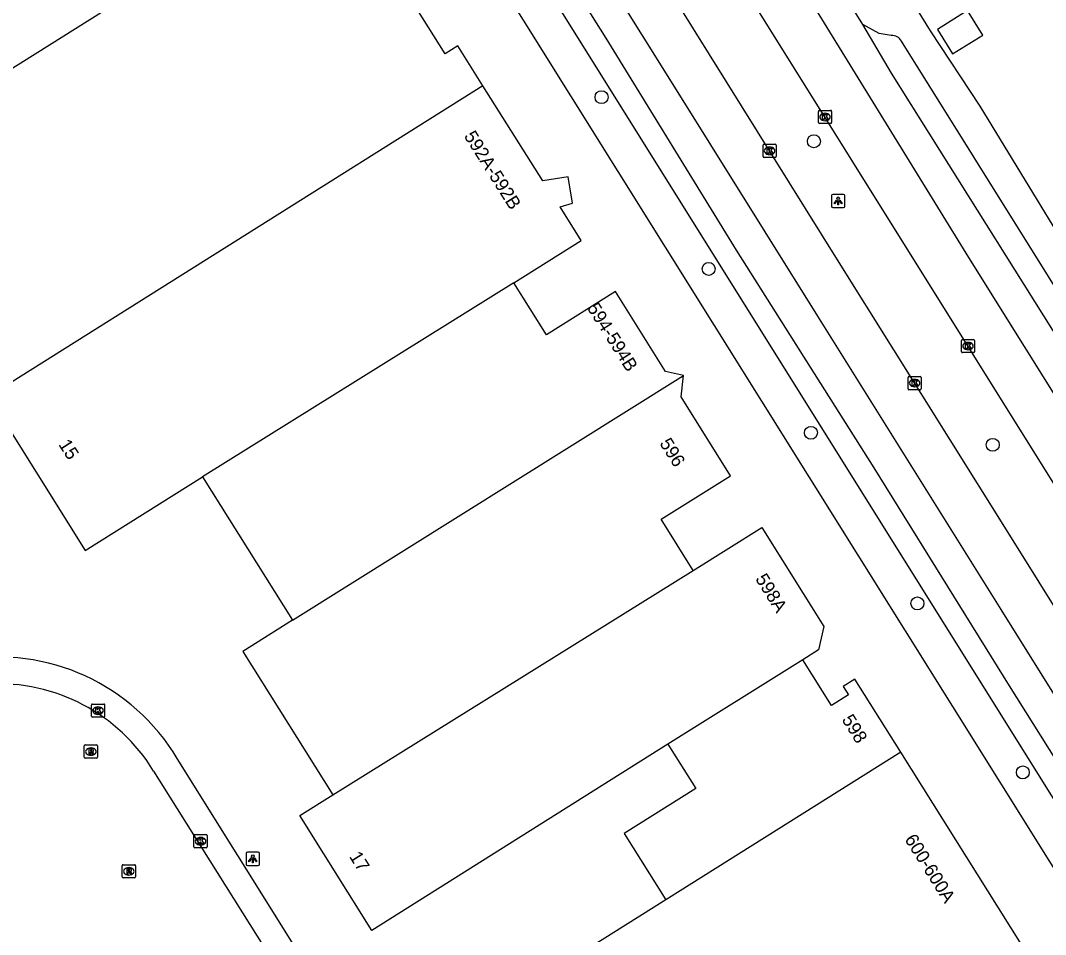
# Model space of a CAD drawing. Extents: x 158461 to 159795, y 387220 to 388672.
# Drawn here: x 158762.6 to 158840, y 387898.2 to 387967.3 of the extents above; entities that cross this region are included whole.
import ezdxf

# ---------------------------------------------------------------- set-up
doc = ezdxf.new("R2010")
doc.units = 0
for name, color, linetype in [('IMGEO_Boom', 7, 'Continuous'), ('IMGEO_Kolk', 7, 'Continuous'), ('IMGEO_Lichtpunt', 7, 'Continuous'), ('IMGEO_Pand', 7, 'Continuous'), ('IMGEO_Pand_nummerreeks', 7, 'Continuous'), ('IMGEO_Rijbaan_lokaal_gesloten', 7, 'Continuous'), ('IMGEO_Rioolput', 7, 'Continuous'), ('IMGEO_Voetpad_open', 7, 'Continuous')]:
    doc.layers.add(name, color=color, linetype=linetype)

msp = doc.modelspace()

# ---------------------------------------------------------------- linework, layer by layer
at = {"layer": 'IMGEO_Boom'}
for centre in [(158806.484, 387961.502), (158822.537, 387958.172), (158814.584, 387948.523), (158822.315, 387936.137), (158836.057, 387935.229), (158830.363, 387923.243), (158838.331, 387910.476)]:
    msp.add_circle(centre, 0.489, dxfattribs=at)
at = {"layer": 'IMGEO_Kolk'}
for p, q in [((158822.878, 387959.578), (158822.878, 387960.43)), ((158822.953, 387960.504), (158823.805, 387960.504)), ((158823.879, 387960.43), (158823.879, 387959.578)), ((158823.389, 387959.724), (158823.364, 387959.724)), ((158823.366, 387960.284), (158823.391, 387960.284)), ((158823.805, 387959.504), (158822.953, 387959.504)), ((158818.691, 387957.02), (158818.691, 387957.872)), ((158818.766, 387957.946), (158819.618, 387957.946)), ((158819.179, 387957.726), (158819.204, 387957.726)), ((158819.692, 387957.872), (158819.692, 387957.02)), ((158819.618, 387956.946), (158818.766, 387956.946)), ((158819.202, 387957.166), (158819.177, 387957.166)), ((158833.686, 387942.268), (158833.686, 387943.12)), ((158833.761, 387943.194), (158834.613, 387943.194)), ((158834.174, 387942.974), (158834.199, 387942.974)), ((158834.687, 387943.12), (158834.687, 387942.268)), ((158834.613, 387942.194), (158833.761, 387942.194)), ((158834.197, 387942.414), (158834.172, 387942.414)), ((158829.652, 387939.471), (158829.652, 387940.323)), ((158829.727, 387940.397), (158830.579, 387940.397)), ((158830.653, 387940.323), (158830.653, 387939.471)), ((158830.163, 387939.617), (158830.138, 387939.617)), ((158830.14, 387940.177), (158830.165, 387940.177)), ((158830.579, 387939.397), (158829.727, 387939.397)), ((158767.922, 387914.715), (158767.922, 387915.567)), ((158767.997, 387915.641), (158768.849, 387915.641)), ((158768.923, 387915.567), (158768.923, 387914.715)), ((158768.433, 387914.861), (158768.408, 387914.861)), ((158768.41, 387915.421), (158768.435, 387915.421)), ((158768.849, 387914.641), (158767.997, 387914.641)), ((158775.67, 387904.847), (158775.67, 387905.699)), ((158775.745, 387905.773), (158776.597, 387905.773)), ((158776.158, 387905.553), (158776.183, 387905.553)), ((158776.671, 387905.699), (158776.671, 387904.847)), ((158776.597, 387904.773), (158775.745, 387904.773)), ((158776.181, 387904.993), (158776.156, 387904.993))]:
    msp.add_line(p, q, dxfattribs=at)
for points in [[(158822.878, 387959.578), (158822.878, 387960.43)], [(158822.953, 387960.504), (158823.805, 387960.504)], [(158823.879, 387960.43), (158823.879, 387959.578)], [(158823.199, 387960.204), (158823.322, 387960.204), (158823.322, 387960.053), (158823.452, 387960.204), (158823.616, 387960.204), (158823.47, 387960.053), (158823.623, 387959.804), (158823.471, 387959.804), (158823.386, 387959.968), (158823.322, 387959.901), (158823.322, 387959.804), (158823.199, 387959.804), (158823.199, 387960.204)], [(158823.805, 387959.504), (158822.953, 387959.504)], [(158818.691, 387957.02), (158818.691, 387957.872)], [(158818.766, 387957.946), (158819.618, 387957.946)], [(158819.012, 387957.646), (158819.135, 387957.646), (158819.135, 387957.495), (158819.265, 387957.646), (158819.429, 387957.646), (158819.283, 387957.495), (158819.436, 387957.246), (158819.284, 387957.246), (158819.199, 387957.41), (158819.135, 387957.343), (158819.135, 387957.246), (158819.012, 387957.246), (158819.012, 387957.646)], [(158819.692, 387957.872), (158819.692, 387957.02)], [(158819.618, 387956.946), (158818.766, 387956.946)], [(158833.686, 387942.268), (158833.686, 387943.12)], [(158833.761, 387943.194), (158834.613, 387943.194)], [(158834.007, 387942.894), (158834.13, 387942.894), (158834.13, 387942.743), (158834.26, 387942.894), (158834.424, 387942.894), (158834.278, 387942.743), (158834.431, 387942.494), (158834.279, 387942.494), (158834.194, 387942.658), (158834.13, 387942.591), (158834.13, 387942.494), (158834.007, 387942.494), (158834.007, 387942.894)], [(158834.687, 387943.12), (158834.687, 387942.268)], [(158834.613, 387942.194), (158833.761, 387942.194)], [(158829.652, 387939.471), (158829.652, 387940.323)], [(158829.727, 387940.397), (158830.579, 387940.397)], [(158830.653, 387940.323), (158830.653, 387939.471)], [(158829.973, 387940.097), (158830.096, 387940.097), (158830.096, 387939.946), (158830.226, 387940.097), (158830.39, 387940.097), (158830.244, 387939.946), (158830.397, 387939.697), (158830.245, 387939.697), (158830.16, 387939.861), (158830.096, 387939.794), (158830.096, 387939.697), (158829.973, 387939.697), (158829.973, 387940.097)], [(158830.579, 387939.397), (158829.727, 387939.397)], [(158767.922, 387914.715), (158767.922, 387915.567)], [(158767.997, 387915.641), (158768.849, 387915.641)], [(158768.923, 387915.567), (158768.923, 387914.715)], [(158768.243, 387915.341), (158768.366, 387915.341), (158768.366, 387915.19), (158768.496, 387915.341), (158768.66, 387915.341), (158768.514, 387915.19), (158768.667, 387914.941), (158768.515, 387914.941), (158768.43, 387915.105), (158768.366, 387915.038), (158768.366, 387914.941), (158768.243, 387914.941), (158768.243, 387915.341)], [(158768.849, 387914.641), (158767.997, 387914.641)], [(158775.67, 387904.847), (158775.67, 387905.699)], [(158775.745, 387905.773), (158776.597, 387905.773)], [(158775.991, 387905.473), (158776.114, 387905.473), (158776.114, 387905.322), (158776.244, 387905.473), (158776.408, 387905.473), (158776.262, 387905.322), (158776.415, 387905.073), (158776.263, 387905.073), (158776.178, 387905.237), (158776.114, 387905.17), (158776.114, 387905.073), (158775.991, 387905.073), (158775.991, 387905.473)], [(158776.671, 387905.699), (158776.671, 387904.847)], [(158776.597, 387904.773), (158775.745, 387904.773)]]:
    msp.add_lwpolyline(points, dxfattribs=at)
for centre, start, end in [((158822.955, 387960.428), 91.55205, 178.44795), ((158822.955, 387960.428), 91.55205, 178.44795), ((158823.803, 387960.428), 1.55205, 88.44795), ((158823.803, 387960.428), 1.55205, 88.44795), ((158822.955, 387959.58), 181.55205, 268.44795), ((158822.955, 387959.58), 181.55205, 268.44795), ((158823.803, 387959.58), 271.55205, 358.44795), ((158823.803, 387959.58), 271.55205, 358.44795), ((158818.768, 387957.87), 91.55205, 178.44795), ((158818.768, 387957.87), 91.55205, 178.44795), ((158819.616, 387957.87), 1.55205, 88.44795), ((158819.616, 387957.87), 1.55205, 88.44795), ((158818.768, 387957.022), 181.55205, 268.44795), ((158818.768, 387957.022), 181.55205, 268.44795), ((158819.616, 387957.022), 271.55205, 358.44795), ((158819.616, 387957.022), 271.55205, 358.44795), ((158833.763, 387943.118), 91.55205, 178.44795), ((158833.763, 387943.118), 91.55205, 178.44795), ((158834.611, 387943.118), 1.55205, 88.44795), ((158834.611, 387943.118), 1.55205, 88.44795), ((158833.763, 387942.27), 181.55205, 268.44795), ((158833.763, 387942.27), 181.55205, 268.44795), ((158834.611, 387942.27), 271.55205, 358.44795), ((158834.611, 387942.27), 271.55205, 358.44795), ((158829.729, 387940.321), 91.55205, 178.44795), ((158829.729, 387940.321), 91.55205, 178.44795), ((158830.577, 387940.321), 1.55205, 88.44795), ((158830.577, 387940.321), 1.55205, 88.44795), ((158829.729, 387939.473), 181.55205, 268.44795), ((158829.729, 387939.473), 181.55205, 268.44795), ((158830.577, 387939.473), 271.55205, 358.44795), ((158830.577, 387939.473), 271.55205, 358.44795), ((158767.999, 387915.565), 91.55205, 178.44795), ((158767.999, 387915.565), 91.55205, 178.44795), ((158768.847, 387915.565), 1.55205, 88.44795), ((158768.847, 387915.565), 1.55205, 88.44795), ((158767.999, 387914.717), 181.55205, 268.44795), ((158767.999, 387914.717), 181.55205, 268.44795), ((158768.847, 387914.717), 271.55205, 358.44795), ((158768.847, 387914.717), 271.55205, 358.44795), ((158775.747, 387905.697), 91.55205, 178.44795), ((158775.747, 387905.697), 91.55205, 178.44795), ((158776.595, 387905.697), 1.55205, 88.44795), ((158776.595, 387905.697), 1.55205, 88.44795), ((158775.747, 387904.849), 181.55205, 268.44795), ((158775.747, 387904.849), 181.55205, 268.44795), ((158776.595, 387904.849), 271.55205, 358.44795), ((158776.595, 387904.849), 271.55205, 358.44795)]:
    msp.add_arc(centre, 0.0765, start, end, dxfattribs=at)
for centre, major_axis, ratio, start_param, end_param in [((158823.365, 387960.004), (-0.387, 0.002), 0.722429, 4.712389, 7.853982), ((158823.39, 387960.004), (-0.39, 0.002), 0.717154, 1.570796, 4.712389), ((158819.178, 387957.446), (-0.387, 0.002), 0.722429, 4.712389, 7.853982), ((158819.203, 387957.446), (-0.39, 0.002), 0.717154, 1.570796, 4.712389), ((158834.173, 387942.694), (-0.387, 0.002), 0.722429, 4.712389, 7.853982), ((158834.198, 387942.694), (-0.39, 0.002), 0.717154, 1.570796, 4.712389), ((158830.139, 387939.897), (-0.387, 0.002), 0.722429, 4.712389, 7.853982), ((158830.164, 387939.897), (-0.39, 0.002), 0.717154, 1.570796, 4.712389), ((158768.409, 387915.141), (-0.387, 0.002), 0.722429, 4.712389, 7.853982), ((158768.434, 387915.141), (-0.39, 0.002), 0.717154, 1.570796, 4.712389), ((158776.157, 387905.273), (-0.387, 0.002), 0.722429, 4.712389, 7.853982), ((158776.182, 387905.273), (-0.39, 0.002), 0.717154, 1.570796, 4.712389)]:
    msp.add_ellipse(centre, major_axis=major_axis, ratio=ratio, start_param=start_param, end_param=end_param, dxfattribs=at)
at = {"layer": 'IMGEO_Lichtpunt'}
for p, q in [((158823.873, 387954.062), (158823.873, 387953.255)), ((158823.873, 387954.062), (158823.873, 387953.255)), ((158824.775, 387954.157), (158823.967, 387954.157)), ((158824.775, 387954.157), (158823.967, 387954.157)), ((158824.869, 387953.255), (158824.869, 387954.062)), ((158824.869, 387953.255), (158824.869, 387954.062)), ((158823.967, 387953.161), (158824.775, 387953.161)), ((158823.967, 387953.161), (158824.775, 387953.161)), ((158779.622, 387904.348), (158779.622, 387903.541)), ((158779.622, 387904.348), (158779.622, 387903.541)), ((158780.524, 387904.443), (158779.716, 387904.443)), ((158780.524, 387904.443), (158779.716, 387904.443)), ((158780.618, 387903.541), (158780.618, 387904.348)), ((158780.618, 387903.541), (158780.618, 387904.348)), ((158779.716, 387903.447), (158780.524, 387903.447)), ((158779.716, 387903.447), (158780.524, 387903.447))]:
    msp.add_line(p, q, dxfattribs=at)
for points in [[(158824.247, 387953.726), (158824.286, 387953.698), (158824.098, 387953.436), (158824.06, 387953.463), (158824.247, 387953.726)], [(158824.349, 387953.678), (158824.396, 387953.678), (158824.396, 387953.356), (158824.349, 387953.356), (158824.349, 387953.678)], [(158824.459, 387953.698), (158824.497, 387953.725), (158824.684, 387953.463), (158824.645, 387953.435), (158824.459, 387953.698)], [(158779.996, 387904.012), (158780.035, 387903.984), (158779.847, 387903.722), (158779.809, 387903.749), (158779.996, 387904.012)], [(158780.098, 387903.964), (158780.145, 387903.964), (158780.145, 387903.642), (158780.098, 387903.642), (158780.098, 387903.964)], [(158780.208, 387903.984), (158780.246, 387904.011), (158780.433, 387903.749), (158780.394, 387903.721), (158780.208, 387903.984)]]:
    msp.add_lwpolyline(points, dxfattribs=at)
for centre in [(158824.372, 387953.86), (158780.121, 387904.146)]:
    msp.add_circle(centre, 0.0994, dxfattribs=at)
for centre, start, end in [((158823.967, 387954.062), 90, 180), ((158823.967, 387954.062), 90, 180), ((158824.775, 387954.062), 0, 90), ((158824.775, 387954.062), 0, 90), ((158823.967, 387953.255), 180, 270), ((158823.967, 387953.255), 180, 270), ((158824.775, 387953.255), 270, 0), ((158824.775, 387953.255), 270, 360), ((158779.716, 387904.348), 90, 180), ((158779.716, 387904.348), 90, 180), ((158780.524, 387904.348), 0, 90), ((158780.524, 387904.348), 0, 90), ((158779.716, 387903.541), 180, 270), ((158779.716, 387903.541), 180, 270), ((158780.524, 387903.541), 270, 0), ((158780.524, 387903.541), 270, 360)]:
    msp.add_arc(centre, 0.0946, start, end, dxfattribs=at)
at = {"layer": 'IMGEO_Pand'}
for points in [[(158797.52, 387962.365), (158795.624, 387965.373), (158794.654, 387964.764), (158787.923, 387975.486), (158788.935, 387976.121), (158786.995, 387979.213), (158773.954, 388000), (158765.132, 388014.2), (158763.942, 388013.46), (158762.622, 388015.583), (158763.813, 388016.323), (158758.286, 388025.218)], [(158746.563, 388017.931), (158757.32, 388000.625), (158756.314, 388000), (158753.021, 387997.953), (158770.844, 387969.279), (158749.281, 387955.743), (158745.046, 387953.084), (158755.718, 387936.084), (158760.153, 387938.869)], [(158831.874, 387966.612), (158833.027, 387964.768), (158835.311, 387966.196), (158834.159, 387968.04), (158831.874, 387966.612)], [(158797.52, 387962.365), (158760.153, 387938.869)], [(158799.855, 387947.465), (158804.953, 387950.663), (158803.348, 387953.221), (158804.28, 387953.485), (158803.951, 387955.471), (158802.043, 387955.188), (158797.52, 387962.365)], [(158799.855, 387947.465), (158776.307, 387932.809)], [(158812.686, 387940.462), (158811.325, 387940.773), (158807.539, 387946.808), (158802.32, 387943.534), (158799.855, 387947.465)], [(158783.112, 387921.971), (158812.686, 387940.462)], [(158813.419, 387925.724), (158810.985, 387929.604), (158816.236, 387932.898), (158812.506, 387938.845), (158812.686, 387940.462)], [(158760.153, 387938.869), (158767.448, 387927.248), (158776.307, 387932.809)], [(158776.307, 387932.809), (158783.112, 387921.971)], [(158813.419, 387925.724), (158818.595, 387928.97), (158823.283, 387921.495), (158822.88, 387919.738), (158821.691, 387918.992)], [(158786.163, 387908.778), (158813.419, 387925.724)], [(158783.112, 387921.971), (158779.36, 387919.615), (158786.163, 387908.778)], [(158821.691, 387918.992), (158811.507, 387912.599)], [(158829.104, 387912), (158825.634, 387917.53), (158824.743, 387916.971), (158825.147, 387916.328), (158823.867, 387915.525), (158821.691, 387918.992)], [(158811.507, 387912.599), (158789.112, 387898.534), (158783.665, 387907.21), (158786.163, 387908.778)], [(158811.507, 387912.599), (158813.602, 387909.264), (158808.188, 387905.866), (158811.337, 387900.849)], [(158829.104, 387912), (158811.337, 387900.849)], [(158839.832, 387894.906), (158829.104, 387912)], [(158811.337, 387900.849), (158794.929, 387890.552), (158805.657, 387873.457), (158814.132, 387878.775)]]:
    msp.add_lwpolyline(points, dxfattribs=at)
at = {"layer": 'IMGEO_Rijbaan_lokaal_gesloten'}
for points in [[(158826.242, 387967.003), (158821.291, 387974.98), (158819.155, 387978.39), (158808.574, 387995.299), (158807.699, 387996.716), (158779.748, 388041.252)], [(158777.679, 388039.896), (158792.31, 388017.418), (158834.227, 387949.391), (158871.964, 387889.05), (158887.922, 387863.502)], [(158774.869, 388017.05), (158778.332, 388014.385), (158779.563, 388013.342), (158780.694, 388012.384), (158785.095, 388005.301), (158793.995, 387991.082), (158802.455, 387977.515), (158810.737, 387964.275), (158822.801, 387944.946), (158836.678, 387922.775), (158853.754, 387895.444), (158877.701, 387857.148)], [(158860.281, 387880.424), (158855.269, 387888.326), (158848.058, 387899.934), (158837.312, 387917.021), (158827.094, 387933.478), (158816.677, 387949.935), (158806.829, 387965.972), (158797.5, 387980.78), (158793.285, 387987.639), (158789.331, 387993.838), (158785.494, 388000), (158780.215, 388008.468)], [(158856.298, 387907.238), (158851.263, 387915.352), (158842.383, 387929.569), (158816.975, 387970.262), (158811.283, 387979.426)], [(158852.17, 387904.676), (158837.096, 387928.793), (158824.322, 387949.219), (158812.237, 387968.597), (158807.11, 387976.831)], [(158879.01, 387882.568), (158877.715, 387884.504), (158870.764, 387895.592), (158857.71, 387916.557), (158844.256, 387938.083), (158828.405, 387963.308), (158826.242, 387967.003)], [(158772.625, 387910.573), (158782.923, 387894.163)]]:
    msp.add_lwpolyline(points, dxfattribs=at)
msp.add_arc((158760.885, 387903.424), 13.746, 31.34016, 93.18998, dxfattribs=at)
at = {"layer": 'IMGEO_Rioolput'}
for p, q in [((158767.385, 387911.619), (158767.385, 387912.471)), ((158767.46, 387912.545), (158768.312, 387912.545)), ((158768.386, 387912.471), (158768.386, 387911.619)), ((158767.896, 387911.765), (158767.871, 387911.765)), ((158767.873, 387912.325), (158767.898, 387912.325)), ((158768.312, 387911.545), (158767.46, 387911.545)), ((158770.25, 387902.573), (158770.25, 387903.425)), ((158770.325, 387903.499), (158771.177, 387903.499)), ((158770.738, 387903.279), (158770.763, 387903.279)), ((158771.251, 387903.425), (158771.251, 387902.573)), ((158771.177, 387902.499), (158770.325, 387902.499)), ((158770.761, 387902.719), (158770.736, 387902.719))]:
    msp.add_line(p, q, dxfattribs=at)
for points in [[(158767.385, 387911.619), (158767.385, 387912.471)], [(158767.46, 387912.545), (158768.312, 387912.545)], [(158768.386, 387912.471), (158768.386, 387911.619)], [(158767.974, 387912.243), (158767.722, 387912.245), (158767.722, 387911.845)], [(158767.722, 387911.845), (158767.846, 387911.845), (158767.846, 387912.007), (158767.857, 387912.007)], [(158767.9, 387912.164), (158767.846, 387912.164), (158767.846, 387912.083)], [(158767.846, 387912.083), (158767.898, 387912.083)], [(158767.904, 387911.978), (158767.975, 387911.845), (158768.115, 387911.845), (158768.05, 387911.971)], [(158768.312, 387911.545), (158767.46, 387911.545)], [(158770.25, 387902.573), (158770.25, 387903.425)], [(158770.325, 387903.499), (158771.177, 387903.499)], [(158770.839, 387903.197), (158770.587, 387903.199), (158770.587, 387902.799)], [(158770.765, 387903.118), (158770.711, 387903.118), (158770.711, 387903.037)], [(158771.251, 387903.425), (158771.251, 387902.573)], [(158771.177, 387902.499), (158770.325, 387902.499)], [(158770.587, 387902.799), (158770.711, 387902.799), (158770.711, 387902.961), (158770.722, 387902.961)], [(158770.711, 387903.037), (158770.763, 387903.037)], [(158770.769, 387902.932), (158770.84, 387902.799), (158770.98, 387902.799), (158770.915, 387902.925)]]:
    msp.add_lwpolyline(points, dxfattribs=at)
for centre, radius, start, end in [((158767.462, 387912.469), 0.0765, 91.55205, 178.44795), ((158767.462, 387912.469), 0.0765, 91.55205, 178.44795), ((158768.31, 387912.469), 0.0765, 1.55205, 88.44795), ((158768.31, 387912.469), 0.0765, 1.55205, 88.44795), ((158767.462, 387911.621), 0.0765, 181.55205, 268.44795), ((158767.462, 387911.621), 0.0765, 181.55205, 268.44795), ((158767.856, 387911.954), 0.0533, 26.02933, 88.69889), ((158767.882, 387912.272), 0.19, 274.7715, 282.96867), ((158767.906, 387912.068), 0.0964, 77.00612, 93.18647), ((158767.92, 387912.125), 0.0378, 276.66336, 79.67722), ((158767.973, 387912.133), 0.109, 350.36119, 89.41601), ((158767.971, 387912.133), 0.112, 277.58423, 350.98172), ((158767.955, 387911.918), 0.108, 29.51342, 73.79051), ((158768.31, 387911.621), 0.0765, 271.55205, 358.44795), ((158768.31, 387911.621), 0.0765, 271.55205, 358.44795), ((158770.327, 387903.423), 0.0765, 91.55205, 178.44795), ((158770.327, 387903.423), 0.0765, 91.55205, 178.44795), ((158770.771, 387903.022), 0.0964, 77.00612, 93.18647), ((158770.785, 387903.079), 0.0378, 276.66336, 79.67722), ((158770.838, 387903.087), 0.109, 350.36119, 89.41601), ((158771.175, 387903.423), 0.0765, 1.55205, 88.44795), ((158771.175, 387903.423), 0.0765, 1.55205, 88.44795), ((158770.327, 387902.575), 0.0765, 181.55205, 268.44795), ((158770.327, 387902.575), 0.0765, 181.55205, 268.44795), ((158770.721, 387902.908), 0.0533, 26.02933, 88.69889), ((158770.747, 387903.226), 0.19, 274.7715, 282.96867), ((158770.836, 387903.087), 0.112, 277.58423, 350.98172), ((158770.82, 387902.872), 0.108, 29.51342, 73.79051), ((158771.175, 387902.575), 0.0765, 271.55205, 358.44795), ((158771.175, 387902.575), 0.0765, 271.55205, 358.44795)]:
    msp.add_arc(centre, radius, start, end, dxfattribs=at)
for centre, major_axis, ratio, start_param, end_param in [((158767.872, 387912.045), (-0.387, 0.002), 0.722429, 4.712389, 7.853982), ((158767.897, 387912.045), (-0.39, 0.002), 0.717154, 1.570796, 4.712389), ((158770.737, 387902.999), (-0.387, 0.002), 0.722429, 4.712389, 7.853982), ((158770.762, 387902.999), (-0.39, 0.002), 0.717154, 1.570796, 4.712389)]:
    msp.add_ellipse(centre, major_axis=major_axis, ratio=ratio, start_param=start_param, end_param=end_param, dxfattribs=at)
at = {"layer": 'IMGEO_Voetpad_open'}
for points in [[(158751.855, 388042.396), (158752.718, 388041.901), (158753.29, 388041.304), (158790.47, 387981.392), (158792.305, 387978.478), (158793.275, 387978.973), (158854.735, 387880.753)], [(158780.136, 388004.918), (158781.104, 388003.382), (158783.303, 388000), (158798.109, 387976.516), (158844.522, 387902.25)], [(158827.359, 387975.532), (158826.221, 387974.793), (158831.334, 387966.514), (158835.07, 387960.815), (158842.141, 387949.248), (158843.316, 387949.991)], [(158828.388, 387966.155), (158827.473, 387966.317), (158826.242, 387967.003)], [(158879.11, 387885.808), (158829.151, 387965.739)], [(158810.725, 387853.499), (158774.412, 387911.516)]]:
    msp.add_lwpolyline(points, dxfattribs=at)
for centre, radius, start, end in [((158828.472, 387965.401), 0.759, 26.46985, 96.33028), ((158760.897, 387903.456), 15.736, 30.80953, 100.02614)]:
    msp.add_arc(centre, radius, start, end, dxfattribs=at)

# ---------------------------------------------------------------- texts
at = {"layer": 'IMGEO_Pand_nummerreeks'}
for s, rotation, p in [('592A-592B', 302.25471, (158796.051, 387958.564)), ('594-594B', 302.10261, (158805.358, 387945.579)), ('596', 302.12951, (158810.835, 387935.348)), ('15', 302.74724, (158765.398, 387935.254)), ('598A', 301.89635, (158818.075, 387925.106)), ('598', 301.90781, (158824.612, 387914.465)), ('600-600A', 302.11191, (158829.36, 387905.421)), ('17', 301.925, (158787.378, 387904.122))]:
    msp.add_text(s, height=1, rotation=rotation, dxfattribs=at).set_placement(p)

doc.saveas('drawing.dxf')
